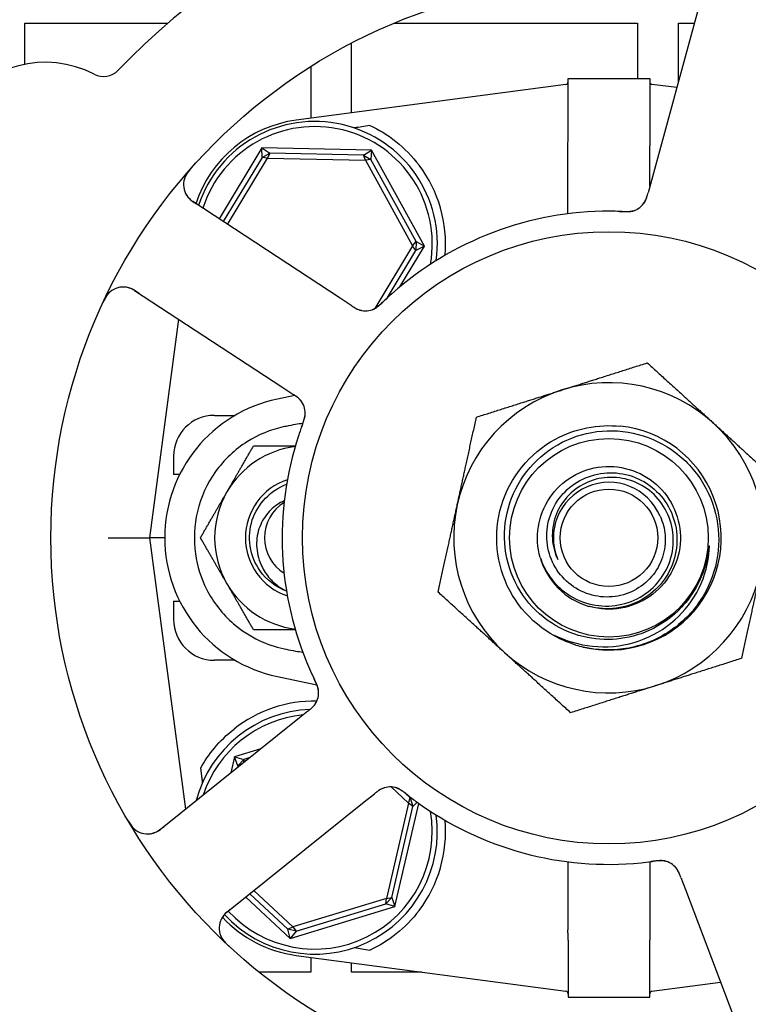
# Model space of a CAD drawing. Header units: inches. Extents: x 18 to 846, y -44 to 561.
# Tile 620 of 642: x 549.06 to 551.28, y 451.63 to 454.64. Entities that reach past the tile are written whole.
import ezdxf

# ---------------------------------------------------------------- set-up
doc = ezdxf.new("R2010")
doc.units = ezdxf.units.IN
doc.header["$LTSCALE"] = 24
doc.header["$MEASUREMENT"] = 0
doc.layers.add('Visible (ANSI)', color=7, linetype='Continuous', lineweight=30)

msp = doc.modelspace()

# ---------------------------------------------------------------- linework, layer by layer
at = {"layer": 'Visible (ANSI)'}
for p, q in [((551.13054, 454.67117), (550.9886, 454.15085)), ((549.07093, 454.50627), (549.07093, 454.63255)), ((549.07093, 454.63255), (549.509, 454.63255)), ((550.20197, 454.63255), (550.94593, 454.63255)), ((550.94593, 454.63255), (550.94593, 454.46255)), ((551.07093, 454.45264), (551.07093, 454.63255)), ((551.07093, 454.63255), (551.12001, 454.63255)), ((550.07093, 454.35771), (550.07093, 454.57134)), ((549.94593, 454.4995), (549.94593, 454.34107)), ((550.73347, 454.28894), (550.73347, 454.46255)), ((550.73347, 454.46255), (550.98347, 454.46255)), ((550.98347, 454.46255), (550.98347, 454.28894)), ((550.72668, 454.44501), (549.9018, 454.3352)), ((551.06609, 454.43491), (550.99025, 454.44501)), ((550.73319, 454.04842), (550.73319, 454.25684)), ((550.98374, 454.13303), (550.98374, 454.25684)), ((549.7966, 454.25027), (549.66531, 454.03315)), ((549.79722, 454.22109), (549.67838, 454.02457)), ((549.7966, 454.25027), (549.82092, 454.23415)), ((549.79722, 454.22109), (549.7966, 454.25027)), ((550.13211, 454.24347), (549.7966, 454.25027)), ((549.79722, 454.22109), (549.82092, 454.23415)), ((549.814, 454.21866), (549.79722, 454.22109)), ((549.82092, 454.23415), (549.814, 454.21866)), ((550.10716, 454.22835), (549.82092, 454.23415)), ((550.10716, 454.22835), (550.13211, 454.24347)), ((550.10716, 454.22835), (550.13031, 454.21434)), ((550.11344, 454.21259), (550.10716, 454.22835)), ((550.13211, 454.24347), (550.13031, 454.21434)), ((550.29398, 453.9495), (550.13211, 454.24347)), ((549.69145, 454.016), (549.814, 454.21866)), ((549.814, 454.21866), (550.11344, 454.21259)), ((550.13031, 454.21434), (550.11344, 454.21259)), ((550.11344, 454.21259), (550.25791, 453.95023)), ((550.26841, 453.96355), (550.13031, 454.21434)), ((550.9886, 454.15085), (550.9781, 454.11235)), ((550.03594, 453.79007), (549.58495, 454.08585)), ((550.25791, 453.95023), (550.14219, 453.75887)), ((550.21854, 453.82474), (550.29398, 453.9495)), ((550.25791, 453.95023), (550.26841, 453.96355)), ((550.26786, 453.9365), (550.25791, 453.95023)), ((550.26841, 453.96355), (550.26786, 453.9365)), ((550.29398, 453.9495), (550.26786, 453.9365)), ((550.26841, 453.96355), (550.29398, 453.9495)), ((550.17963, 453.79059), (550.26786, 453.9365)), ((549.40672, 453.81408), (549.8577, 453.51831)), ((550.06929, 453.7682), (550.03594, 453.79007)), ((549.54134, 453.72579), (549.45222, 453.0563)), ((549.8577, 453.51831), (549.89108, 453.49642)), ((549.89711, 453.49243), (549.84392, 453.48122)), ((549.65129, 453.4313), (549.7145, 453.4313)), ((549.52629, 453.3063), (549.52629, 453.25005)), ((549.54484, 453.25005), (549.52629, 453.25005)), ((549.32611, 453.0563), (549.45222, 453.0563)), ((549.49922, 453.0563), (549.45222, 453.0563)), ((549.45222, 453.0563), (549.56286, 452.22512)), ((549.52629, 452.86255), (549.54484, 452.86255)), ((549.52629, 452.86255), (549.52629, 452.8063)), ((549.7145, 452.6813), (549.65129, 452.6813)), ((549.84392, 452.63139), (549.96464, 452.60594)), ((549.93754, 452.52574), (549.90643, 452.50078)), ((549.90643, 452.50078), (549.48577, 452.16326)), ((549.71314, 452.38528), (549.70189, 452.33667)), ((549.79278, 452.40959), (549.71314, 452.38528)), ((549.71314, 452.38528), (549.74127, 452.37753)), ((549.72281, 452.35775), (549.71314, 452.38528)), ((549.75992, 452.38323), (549.74127, 452.37753)), ((549.72281, 452.35775), (549.72159, 452.35247)), ((549.72281, 452.35775), (549.74127, 452.37753)), ((549.72966, 452.35894), (549.72281, 452.35775)), ((549.74127, 452.37753), (549.74022, 452.36742)), ((550.19169, 452.29342), (550.24492, 452.24374)), ((550.10982, 452.24729), (550.14095, 452.27226)), ((550.25075, 452.25966), (550.23543, 452.27397)), ((549.68916, 451.90977), (550.10982, 452.24729)), ((550.24492, 452.24374), (550.17741, 451.95194)), ((550.19412, 451.95485), (550.25865, 452.23378)), ((550.20379, 451.92732), (550.2768, 452.24288)), ((550.24492, 452.24374), (550.25075, 452.25966)), ((550.25865, 452.23378), (550.24492, 452.24374)), ((550.25075, 452.25966), (550.25865, 452.23378)), ((550.25075, 452.25966), (550.25509, 452.25885)), ((550.27164, 452.24659), (550.25865, 452.23378)), ((550.73319, 452.06418), (550.73319, 451.85576)), ((550.98374, 452.06418), (550.98374, 451.85576)), ((551.07848, 452.0165), (551.09261, 451.9792)), ((549.75929, 451.96604), (549.87547, 451.85759)), ((549.89096, 451.86451), (549.7716, 451.97592)), ((551.09261, 451.9792), (551.28361, 451.47483)), ((549.74697, 451.95616), (549.88282, 451.82935)), ((550.17741, 451.95194), (549.89096, 451.86451)), ((549.90184, 451.85149), (550.17566, 451.93507)), ((550.19412, 451.95485), (550.17566, 451.93507)), ((550.17566, 451.93507), (550.17741, 451.95194)), ((550.20379, 451.92732), (550.17566, 451.93507)), ((550.17741, 451.95194), (550.19412, 451.95485)), ((550.19412, 451.95485), (550.20379, 451.92732)), ((549.88282, 451.82935), (550.20379, 451.92732)), ((549.87547, 451.85759), (549.89096, 451.86451)), ((549.90184, 451.85149), (549.87547, 451.85759)), ((549.88282, 451.82935), (549.87547, 451.85759)), ((549.90184, 451.85149), (549.88282, 451.82935)), ((549.89096, 451.86451), (549.90184, 451.85149)), ((550.73347, 451.82366), (550.73347, 451.65005)), ((550.98347, 451.65005), (550.98347, 451.82366)), ((549.9018, 451.7774), (550.72668, 451.6676)), ((549.94593, 451.77153), (549.94593, 451.7263)), ((550.07093, 451.7263), (550.07093, 451.75489)), ((549.94593, 451.7263), (549.78765, 451.7263)), ((550.28568, 451.7263), (550.07093, 451.7263)), ((550.99025, 451.6676), (551.20003, 451.69552)), ((550.73347, 451.65005), (550.98347, 451.65005))]:
    msp.add_line(p, q, dxfattribs=at)
for radius in [1.7075, 0.9375, 0.30408, 0.14917]:
    msp.add_circle((550.85847, 453.0563), radius, dxfattribs=at)
for centre, radius, start, end in [((550.85847, 453.0563), 2.075, 84.99965, 136.48395), ((549.13379, 454.1874), 0.325, 62.66113, 230.82247), ((549.31175, 454.53162), 0.0625, 242.66113, 316.3534), ((550.72565, 454.45275), 0.00781, 277.58266, 0), ((550.99128, 454.45275), 0.00781, 180, 262.41734), ((549.95129, 453.96348), 0.375, 97.58266, 161.98149), ((549.95847, 453.9563), 0.375, 352.17396, 161.65611), ((549.95847, 453.9563), 0.35938, 350.02465, 162.32065), ((549.95847, 453.9563), 0.4, 355.00108, 37.02739), ((549.61923, 454.13811), 0.0625, 138.88035, 236.7418), ((550.91467, 454.11731), 0.0625, 287.2706, 328.30345), ((550.85847, 453.0563), 1, 89.83299, 131.65061), ((549.37244, 453.76182), 0.0625, 56.7418, 154.60325), ((550.11354, 453.81392), 0.0625, 254.31583, 294.22862), ((550.85847, 453.0563), 0.475, 47.64769, 107.64769), ((550.85847, 453.0563), 0.475, 107.64769, 167.64769), ((549.93347, 453.0563), 0.43425, 101.9007, 258.0993), ((549.86675, 453.43763), 0.0625, 359.2706, 40.30345), ((549.65129, 453.3063), 0.125, 90, 180), ((550.85847, 453.0563), 0.475, 347.64769, 47.64769), ((550.85847, 453.0563), 0.34375, 256.81176, 84.08625), ((550.85847, 453.0563), 0.34375, 256.81176, 84.08625), ((550.85847, 453.0563), 1, 161.83299, 203.65061), ((549.93347, 453.0563), 0.2815, 97.18473, 150), ((549.93347, 453.0563), 0.18733, 108.38115, 251.61885), ((550.85847, 453.0563), 0.17, 22.97308, 202.97308), ((549.93347, 453.0563), 0.2815, 150, 210), ((549.93347, 453.0563), 0.12866, 122.48137, 237.51863), ((549.93347, 453.0563), 0.12866, 122.48137, 237.51863), ((550.85847, 453.0563), 0.475, 167.64769, 227.64769), ((550.85847, 453.0563), 0.21875, 196.09118, 253.65421), ((550.85847, 453.0563), 0.475, 287.64769, 347.64769), ((549.93347, 453.0563), 0.2815, 210, 262.81527), ((549.65129, 452.8063), 0.125, 180, 270), ((550.85847, 453.0563), 0.34375, 252.85926, 256.81176), ((550.85847, 453.0563), 0.475, 227.64769, 287.64769), ((549.90773, 452.58195), 0.0625, 326.31583, 6.22862), ((549.95847, 452.1563), 0.4, 89.10653, 128.18136), ((549.95847, 452.1563), 0.375, 92.20116, 165.29323), ((549.95847, 452.1563), 0.35938, 95.69755, 161.78605), ((550.18935, 452.23096), 0.0625, 71.2706, 112.30345), ((550.85847, 453.0563), 1, 233.83299, 275.65061), ((549.95847, 452.1563), 0.375, 222.58331, 7.82604), ((549.95847, 452.1563), 0.35938, 222.5485, 9.97535), ((549.44666, 452.21201), 0.0625, 210.88035, 308.7418), ((549.95847, 452.1563), 0.4, 322.97261, 4.99892), ((551.01581, 452.00552), 0.0625, 38.31583, 78.22862), ((549.24977, 451.76557), 0.325, 134.66113, 302.82247), ((549.72828, 451.86102), 0.0625, 128.7418, 226.60325), ((549.95129, 452.14912), 0.375, 222.75403, 262.41734), ((550.72565, 451.65985), 0.00781, 0, 82.41734), ((550.99128, 451.65985), 0.00781, 97.58266, 180)]:
    msp.add_arc(centre, radius, start, end, dxfattribs=at)
for centre, major_axis, start_param, end_param in [((552.9683, 454.55426), (-4.33091, -0.57653), 5.4224411, 5.4369311), ((552.9683, 451.55834), (-4.33091, 0.57653), 0.8462542, 0.8607442)]:
    msp.add_ellipse(centre, major_axis=major_axis, ratio=0.0429148, start_param=start_param, end_param=end_param, dxfattribs=at)
for points, knots in [([(550.12633, 454.31938), (550.15207, 454.30747), (550.18027, 454.29089), (550.23299, 454.24914), (550.25756, 454.22402), (550.27781, 454.19718)], [0.44734115, 0.44734115, 0.44734115, 0.44734115, 0.70623872, 0.70623872, 0.9622765, 0.9622765, 0.9622765, 0.9622765]), ([(550.73319, 454.25684), (550.73319, 454.25694), (550.73319, 454.25703), (550.73319, 454.25739), (550.73319, 454.25765), (550.73319, 454.25833), (550.73319, 454.25873), (550.7332, 454.26032), (550.7332, 454.26149), (550.73323, 454.26534), (550.73326, 454.26785), (550.73332, 454.27195), (550.73334, 454.27324), (550.73336, 454.27448)], [0.065326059, 0.065326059, 0.065326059, 0.065326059, 0.065886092, 0.065886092, 0.067505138, 0.067505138, 0.069967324, 0.069967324, 0.077104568, 0.077104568, 0.093330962, 0.093330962, 0.101340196, 0.101340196, 0.101340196, 0.101340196]), ([(550.98357, 454.27448), (550.98363, 454.27032), (550.9837, 454.26587), (550.98374, 454.26031), (550.98374, 454.25962), (550.98374, 454.25855), (550.98374, 454.25818), (550.98374, 454.25757), (550.98374, 454.25734), (550.98374, 454.25702), (550.98374, 454.25693), (550.98374, 454.25684)], [0.027184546, 0.027184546, 0.027184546, 0.027184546, 0.056924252, 0.056924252, 0.061161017, 0.061161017, 0.063446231, 0.063446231, 0.064876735, 0.064876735, 0.065401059, 0.065401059, 0.065401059, 0.065401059]), ([(549.58161, 454.18996), (549.58107, 454.18935), (549.58053, 454.18875), (549.57827, 454.18618), (549.5765, 454.18413), (549.57333, 454.18024), (549.57192, 454.17843), (549.56894, 454.17438), (549.56738, 454.17209), (549.56503, 454.16833), (549.56413, 454.16676), (549.56253, 454.16376), (549.56184, 454.16232), (549.56058, 454.15943), (549.56003, 454.15798), (549.55942, 454.15619), (549.55925, 454.15566), (549.55912, 454.15523)], [0, 0, 0, 0, 0.00673636, 0.00673636, 0.02806078, 0.02806078, 0.0453371, 0.0453371, 0.06652159, 0.06652159, 0.08352225, 0.08352225, 0.10158901, 0.10158901, 0.12223493, 0.12223493, 0.13206643, 0.13206643, 0.13206643, 0.13206643]), ([(549.56446, 454.108), (549.56479, 454.10741), (549.56522, 454.1067), (549.56702, 454.10385), (549.56847, 454.10182), (549.57299, 454.09661), (549.57606, 454.09355), (549.58246, 454.08814), (549.5856, 454.08574), (549.59043, 454.08234), (549.59189, 454.08134), (549.59511, 454.07918), (549.59691, 454.078), (549.59868, 454.07684)], [0.11682073, 0.11682073, 0.11682073, 0.11682073, 0.13209763, 0.13209763, 0.17640845, 0.17640845, 0.22121697, 0.22121697, 0.25582457, 0.25582457, 0.27005755, 0.27005755, 0.2865375, 0.2865375, 0.2865375, 0.2865375]), ([(550.96378, 454.07865), (550.96395, 454.07888), (550.96413, 454.07912), (550.96482, 454.08004), (550.96536, 454.0808), (550.96683, 454.08299), (550.96777, 454.08452), (550.97035, 454.0892), (550.97189, 454.09263), (550.97425, 454.099), (550.97518, 454.10196), (550.97601, 454.1048)], [0.094581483, 0.094581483, 0.094581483, 0.094581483, 0.09763665, 0.09763665, 0.105884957, 0.105884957, 0.120706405, 0.120706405, 0.149461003, 0.149461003, 0.172558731, 0.172558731, 0.172558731, 0.172558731]), ([(550.96733, 454.08364), (550.96733, 454.08364), (550.96733, 454.08364), (550.96735, 454.08367), (550.96739, 454.08373), (550.96756, 454.08401), (550.96773, 454.08428), (550.96849, 454.08554), (550.96946, 454.08723), (550.97065, 454.08969), (550.97094, 454.09033), (550.9725, 454.09384), (550.97366, 454.09702), (550.9754, 454.1027), (550.97592, 454.10448), (550.97671, 454.10729), (550.97698, 454.10826), (550.97753, 454.11025), (550.97781, 454.11128), (550.97809, 454.11229)], [0.05598665, 0.05598665, 0.05598665, 0.05598665, 0.056873, 0.056873, 0.0600697, 0.0600697, 0.06858048, 0.06858048, 0.09786866, 0.09786866, 0.10758076, 0.10758076, 0.14991048, 0.14991048, 0.16694482, 0.16694482, 0.17567446, 0.17567446, 0.18444701, 0.18444701, 0.18444701, 0.18444701]), ([(550.89898, 454.05548), (550.89099, 454.05579), (550.8797, 454.05613), (550.86977, 454.05624), (550.86687, 454.05627), (550.86405, 454.05629), (550.86138, 454.0563)], [0.48416631, 0.48416631, 0.48416631, 0.48416631, 0.88318571, 0.88318571, 0.88318571, 1, 1, 1, 1]), ([(550.89087, 454.05578), (550.89414, 454.05567), (550.89738, 454.05555), (550.90336, 454.05541), (550.90609, 454.05538), (550.91119, 454.05542), (550.9136, 454.05548), (550.91753, 454.05566), (550.91915, 454.05577), (550.92266, 454.05606), (550.92448, 454.05627), (550.92773, 454.05672), (550.92915, 454.05697), (550.93239, 454.05763), (550.93399, 454.05806), (550.93675, 454.0589), (550.93798, 454.05935), (550.93901, 454.05975)], [0, 0, 0, 0, 0.02532919, 0.02532919, 0.04592781, 0.04592781, 0.06431613, 0.06431613, 0.07801539, 0.07801539, 0.09688899, 0.09688899, 0.1175537, 0.1175537, 0.15067695, 0.15067695, 0.17984281, 0.17984281, 0.17984281, 0.17984281]), ([(550.89898, 454.05548), (550.89989, 454.05544), (550.90078, 454.05541), (550.9026, 454.05533), (550.90351, 454.0553), (550.90686, 454.05518), (550.90936, 454.05512), (550.91426, 454.05513), (550.91672, 454.05519), (550.92041, 454.05541), (550.9218, 454.05552), (550.92502, 454.05587), (550.92672, 454.05613), (550.92931, 454.05663), (550.93033, 454.05686), (550.93229, 454.05735), (550.93323, 454.05763), (550.93393, 454.05784), (550.93405, 454.05788), (550.93405, 454.05788)], [0, 0, 0, 0, 0.00712604, 0.00712604, 0.01419238, 0.01419238, 0.03284312, 0.03284312, 0.05207098, 0.05207098, 0.06472354, 0.06472354, 0.08419423, 0.08419423, 0.09866358, 0.09866358, 0.11516786, 0.11516786, 0.12167905, 0.12167905, 0.12167905, 0.12167905]), ([(549.33269, 453.81005), (549.33226, 453.80968), (549.33172, 453.80921), (549.3299, 453.80751), (549.32849, 453.8061), (549.32585, 453.80302), (549.32472, 453.80161), (549.32212, 453.79808), (549.32061, 453.79582), (549.31792, 453.79143), (549.3167, 453.7893), (549.31429, 453.78481), (549.31309, 453.78241), (549.31126, 453.77861), (549.31059, 453.77716), (549.3099, 453.77568)], [0.10313051, 0.10313051, 0.10313051, 0.10313051, 0.11603194, 0.11603194, 0.14472132, 0.14472132, 0.16305353, 0.16305353, 0.18481803, 0.18481803, 0.20320409, 0.20320409, 0.22373688, 0.22373688, 0.23709216, 0.23709216, 0.23709216, 0.23709216]), ([(549.4205, 453.80504), (549.41998, 453.80538), (549.41946, 453.80572), (549.41775, 453.80684), (549.41657, 453.80761), (549.41088, 453.81127), (549.40643, 453.81394), (549.39917, 453.81773), (549.39606, 453.81914), (549.38806, 453.82222), (549.38299, 453.82339), (549.37944, 453.82391), (549.37909, 453.82395), (549.37878, 453.82399)], [0, 0, 0, 0, 0.00480624, 0.00480624, 0.01589597, 0.01589597, 0.05833406, 0.05833406, 0.09384639, 0.09384639, 0.15340885, 0.15340885, 0.16065924, 0.16065924, 0.16065924, 0.16065924]), ([(550.19388, 453.80351), (550.1867, 453.79713), (550.17788, 453.78904), (550.17078, 453.78231), (550.16916, 453.78078), (550.16768, 453.77936), (550.16633, 453.77808)], [0, 0, 0, 0, 0.41999651, 0.41999651, 0.41999651, 0.51583384, 0.51583384, 0.51583384, 0.51583384]), ([(550.06943, 453.76811), (550.07024, 453.76758), (550.07106, 453.76704), (550.07265, 453.766), (550.07343, 453.76549), (550.07571, 453.76402), (550.07717, 453.76309), (550.07955, 453.76163), (550.0805, 453.76106), (550.08414, 453.75893), (550.0865, 453.7577), (550.09018, 453.75599), (550.09207, 453.75523), (550.09494, 453.75426), (550.09573, 453.75401), (550.0969, 453.75367), (550.09734, 453.75355), (550.09754, 453.7535), (550.09757, 453.75349), (550.09757, 453.75349)], [0, 0, 0, 0, 0.00805947, 0.00805947, 0.01607833, 0.01607833, 0.0318321, 0.0318321, 0.04288224, 0.04288224, 0.07619177, 0.07619177, 0.108399, 0.108399, 0.12047641, 0.12047641, 0.12953115, 0.12953115, 0.13163232, 0.13163232, 0.13163232, 0.13163232]), ([(550.13323, 453.75461), (550.13373, 453.75479), (550.13425, 453.75498), (550.13568, 453.75554), (550.13665, 453.75596), (550.13824, 453.75672), (550.13865, 453.75693), (550.14031, 453.75778), (550.14172, 453.75857), (550.14468, 453.7604), (550.14614, 453.76136), (550.14884, 453.76327), (550.14999, 453.76412), (550.15323, 453.76661), (550.15548, 453.76844), (550.15958, 453.77196), (550.16147, 453.77364), (550.16573, 453.77754), (550.1681, 453.77977), (550.17102, 453.78254), (550.17159, 453.78307), (550.17215, 453.78361)], [0.13529989, 0.13529989, 0.13529989, 0.13529989, 0.15041637, 0.15041637, 0.17862377, 0.17862377, 0.18801437, 0.18801437, 0.21370501, 0.21370501, 0.23365387, 0.23365387, 0.24706173, 0.24706173, 0.26969876, 0.26969876, 0.28871805, 0.28871805, 0.31389266, 0.31389266, 0.3199487, 0.3199487, 0.3199487, 0.3199487]), ([(550.1384, 453.75657), (550.1384, 453.75657), (550.13847, 453.7566), (550.13883, 453.75676), (550.13926, 453.75696), (550.14044, 453.75753), (550.14125, 453.75794), (550.14372, 453.7593), (550.14555, 453.76041), (550.14879, 453.76266), (550.15015, 453.76366), (550.15257, 453.76557), (550.15361, 453.76642), (550.15632, 453.76872), (550.15804, 453.77025), (550.16154, 453.77348), (550.16335, 453.77521), (550.16548, 453.77725), (550.16587, 453.77763), (550.16627, 453.77801)], [0.07093315, 0.07093315, 0.07093315, 0.07093315, 0.07636583, 0.07636583, 0.08666451, 0.08666451, 0.09983228, 0.09983228, 0.12422953, 0.12422953, 0.14000404, 0.14000404, 0.15098747, 0.15098747, 0.16837574, 0.16837574, 0.18725582, 0.18725582, 0.19162474, 0.19162474, 0.19162474, 0.19162474]), ([(550.07626, 453.76368), (550.07714, 453.76312), (550.07804, 453.76256), (550.0816, 453.76042), (550.08439, 453.75888), (550.08981, 453.75629), (550.09248, 453.7552), (550.09672, 453.75379), (550.09835, 453.75333), (550.10056, 453.7528), (550.10123, 453.75266), (550.10199, 453.7525), (550.10213, 453.75247), (550.10227, 453.75245)], [0.016833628, 0.016833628, 0.016833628, 0.016833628, 0.024996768, 0.024996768, 0.048690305, 0.048690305, 0.071674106, 0.071674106, 0.086017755, 0.086017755, 0.092484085, 0.092484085, 0.093980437, 0.093980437, 0.093980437, 0.093980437]), ([(549.91505, 453.4773), (549.91505, 453.4773), (549.91505, 453.47731), (549.91503, 453.47733), (549.91498, 453.47739), (549.91477, 453.47764), (549.91457, 453.47788), (549.91361, 453.47899), (549.91229, 453.48044), (549.91032, 453.48233), (549.90981, 453.48281), (549.90695, 453.48537), (549.90428, 453.48745), (549.89942, 453.49087), (549.89789, 453.49191), (549.89546, 453.49353), (549.89462, 453.49409), (549.8929, 453.49522), (549.89201, 453.49581), (549.89113, 453.49639)], [0.05598665, 0.05598665, 0.05598665, 0.05598665, 0.056873, 0.056873, 0.06006969, 0.06006969, 0.06858048, 0.06858048, 0.09786866, 0.09786866, 0.10758076, 0.10758076, 0.14991048, 0.14991048, 0.16694481, 0.16694481, 0.17567446, 0.17567446, 0.18444701, 0.18444701, 0.18444701, 0.18444701]), ([(549.9187, 453.47238), (549.91854, 453.47262), (549.91837, 453.47287), (549.9177, 453.47381), (549.91715, 453.47455), (549.91551, 453.47663), (549.91435, 453.478), (549.91069, 453.4819), (549.9079, 453.48442), (549.90258, 453.48863), (549.90006, 453.49043), (549.89761, 453.49209)], [0.094581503, 0.094581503, 0.094581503, 0.094581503, 0.09763667, 0.09763667, 0.105884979, 0.105884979, 0.120706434, 0.120706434, 0.149461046, 0.149461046, 0.17255876, 0.17255876, 0.17255876, 0.17255876]), ([(549.91792, 453.39597), (549.91903, 453.39905), (549.92015, 453.4021), (549.92213, 453.40774), (549.923, 453.41032), (549.92454, 453.41519), (549.92523, 453.4175), (549.92627, 453.4213), (549.92667, 453.42286), (549.92748, 453.4263), (549.92784, 453.42809), (549.92841, 453.43132), (549.92861, 453.43275), (549.92899, 453.43604), (549.92908, 453.43769), (549.92913, 453.44057), (549.92909, 453.44189), (549.92902, 453.44299)], [0, 0, 0, 0, 0.02532917, 0.02532917, 0.0459278, 0.0459278, 0.06431611, 0.06431611, 0.0780154, 0.0780154, 0.09688899, 0.09688899, 0.11755371, 0.11755371, 0.15067697, 0.15067697, 0.17984281, 0.17984281, 0.17984281, 0.17984281]), ([(549.92071, 453.4036), (549.92103, 453.40445), (549.92134, 453.40529), (549.92197, 453.40699), (549.92228, 453.40785), (549.92343, 453.411), (549.92426, 453.41336), (549.92577, 453.41802), (549.92647, 453.42038), (549.9274, 453.42396), (549.92772, 453.42531), (549.92839, 453.42848), (549.92866, 453.43018), (549.92899, 453.4328), (549.92909, 453.43384), (549.92922, 453.43586), (549.92925, 453.43684), (549.92926, 453.43756), (549.92926, 453.43769), (549.92926, 453.43769)], [0, 0, 0, 0, 0.00712604, 0.00712604, 0.01419238, 0.01419238, 0.03284312, 0.03284312, 0.05207098, 0.05207098, 0.06472354, 0.06472354, 0.08419423, 0.08419423, 0.09866358, 0.09866358, 0.11516786, 0.11516786, 0.12167905, 0.12167905, 0.12167905, 0.12167905]), ([(549.92174, 453.40666), (549.91428, 453.40558), (549.90683, 453.4044), (549.88968, 453.40145), (549.88001, 453.39961), (549.86755, 453.397), (549.86473, 453.3964), (549.86192, 453.39578)], [0.1231004, 0.1231004, 0.1231004, 0.1231004, 0.18059107, 0.18059107, 0.25560221, 0.25560221, 0.27753231, 0.27753231, 0.27753231, 0.27753231]), ([(549.86192, 453.39578), (549.82314, 453.38725), (549.78609, 453.37208), (549.71428, 453.32698), (549.68121, 453.29583), (549.62865, 453.22244), (549.60973, 453.18086), (549.58922, 453.09437), (549.58721, 453.05038), (549.59871, 452.96943), (549.61023, 452.93281), (549.64782, 452.85857), (549.67581, 452.82268), (549.73354, 452.77267), (549.75986, 452.75549), (549.81171, 452.7309), (549.83647, 452.72243), (549.86192, 452.71683)], [0.0387673, 0.0387673, 0.0387673, 0.0387673, 0.3419099, 0.3419099, 0.6849077, 0.6849077, 1.029663, 1.029663, 1.3621369, 1.3621369, 1.6526244, 1.6526244, 1.9961754, 1.9961754, 2.2345824, 2.2345824, 2.4334495, 2.4334495, 2.4334495, 2.4334495]), ([(549.92071, 453.40359), (549.91795, 453.3961), (549.91414, 453.38546), (549.91096, 453.37605), (549.91003, 453.3733), (549.90915, 453.37063), (549.90831, 453.36809)], [0.48416631, 0.48416631, 0.48416631, 0.48416631, 0.88318571, 0.88318571, 0.88318571, 1, 1, 1, 1]), ([(550.75716, 452.72782), (550.67152, 452.75423), (550.59723, 452.81558), (550.55509, 452.89467), (550.51297, 452.97373), (550.50348, 453.06956), (550.52929, 453.15534), (550.55509, 453.24109), (550.61584, 453.31576), (550.69455, 453.35845), (550.75501, 453.39125), (550.8255, 453.40489), (550.89389, 453.39806)], [5.0115512, 5.0115512, 5.0115512, 5.0115512, 5.7936548, 5.7936548, 5.7936548, 6.5754431, 6.5754431, 6.5754431, 7.3569225, 7.3569225, 7.3569225, 7.9571961, 7.9571961, 7.9571961, 7.9571961]), ([(550.98073, 452.77229), (550.94954, 452.75823), (550.91623, 452.74945), (550.84792, 452.74307), (550.81337, 452.74557), (550.74023, 452.76325), (550.70279, 452.78053), (550.6364, 452.8286), (550.60814, 452.859), (550.5647, 452.92912), (550.55, 452.96822), (550.53635, 453.05012), (550.53761, 453.09214), (550.55619, 453.1736), (550.57343, 453.21224), (550.62185, 453.28098), (550.65266, 453.31036), (550.72401, 453.35586), (550.76392, 453.37144), (550.84772, 453.38653), (550.89082, 453.38579), (550.9746, 453.36782), (551.01444, 453.35066), (551.08556, 453.30193), (551.11609, 453.27074), (551.16366, 453.19821), (551.18017, 453.15751), (551.19674, 453.07182), (551.19656, 453.02764), (551.17925, 452.94156), (551.1622, 452.90051), (551.11321, 452.827), (551.08166, 452.7953), (551.04493, 452.77053)], [-5.0704915, -5.0704915, -5.0704915, -5.0704915, -4.8092414, -4.8092414, -4.5465572, -4.5465572, -4.2346915, -4.2346915, -3.9208419, -3.9208419, -3.6050086, -3.6050086, -3.2871921, -3.2871921, -2.9673924, -2.9673924, -2.64561, -2.64561, -2.321845, -2.321845, -1.9960977, -1.9960977, -1.6683683, -1.6683683, -1.3386572, -1.3386572, -1.0069646, -1.0069646, -0.6732907, -0.6732907, -0.3376357, -0.3376357, 0, 0, 0, 0]), ([(550.64829, 452.99567), (550.63056, 453.05714), (550.64155, 453.12625), (550.67749, 453.17918), (550.71342, 453.2321), (550.7736, 453.26782), (550.83726, 453.27402), (550.90092, 453.28022), (550.96686, 453.25679), (551.01233, 453.2118), (551.05779, 453.16681), (551.08192, 453.10113), (551.0764, 453.03741), (551.07088, 452.9737), (551.03581, 452.91315), (550.98329, 452.87666), (550.93077, 452.84017), (550.8618, 452.82842), (550.80016, 452.84546), (550.79908, 452.84577), (550.79799, 452.84608), (550.7969, 452.8464)], [16.9979155, 16.9979155, 16.9979155, 16.9979155, 17.8752194, 17.8752194, 17.8752194, 18.7524691, 18.7524691, 18.7524691, 19.6296647, 19.6296647, 19.6296647, 20.5068064, 20.5068064, 20.5068064, 21.3838943, 21.3838943, 21.3838943, 22.2609286, 22.2609286, 22.2609286, 22.2764365, 22.2764365, 22.2764365, 22.2764365]), ([(551.01498, 453.12265), (551.0236, 453.10408), (551.02879, 453.08411), (551.03207, 453.04118), (551.02934, 453.01855), (551.0153, 452.97534), (551.00403, 452.95519), (550.97424, 452.92012), (550.95593, 452.90559), (550.91452, 452.88421), (550.89178, 452.87766), (550.84478, 452.87358), (550.82097, 452.8762), (550.77539, 452.89047), (550.75411, 452.90209), (550.71694, 452.93299), (550.70148, 452.95205), (550.67858, 452.99527), (550.67145, 453.01906), (550.66664, 453.06832), (550.66912, 453.09332), (550.68356, 453.14126), (550.6955, 453.1637), (550.72745, 453.203), (550.74724, 453.21941), (550.79224, 453.24389), (550.81707, 453.25163), (550.86857, 453.25722), (550.89476, 453.25492), (550.94508, 453.24036), (550.96869, 453.22813), (551.01015, 453.19518), (551.02754, 453.17468), (551.05364, 453.12793), (551.06202, 453.10208), (551.06846, 453.04834), (551.06636, 453.02096), (551.05174, 452.96825), (551.03926, 452.94346), (551.00535, 452.89981), (550.98416, 452.88143), (550.9357, 452.85365), (550.90885, 452.84461), (550.85289, 452.83726), (550.82432, 452.83912), (550.7969, 452.84639)], [-4.2480515, -4.2480515, -4.2480515, -4.2480515, -4.0909216, -4.0909216, -3.9177275, -3.9177275, -3.7423694, -3.7423694, -3.5648477, -3.5648477, -3.385163, -3.385163, -3.2033156, -3.2033156, -3.0193061, -3.0193061, -2.8331349, -2.8331349, -2.6448024, -2.6448024, -2.4543091, -2.4543091, -2.2616553, -2.2616553, -2.0668416, -2.0668416, -1.8698684, -1.8698684, -1.6707361, -1.6707361, -1.469445, -1.469445, -1.2659958, -1.2659958, -1.0603886, -1.0603886, -0.8526241, -0.8526241, -0.6427026, -0.6427026, -0.4306244, -0.4306244, -0.2163901, -0.2163901, 0, 0, 0, 0]), ([(550.64829, 452.99567), (550.65456, 452.97645), (550.66348, 452.95819), (550.686, 452.92484), (550.69946, 452.90988), (550.73608, 452.87914), (550.76063, 452.86558), (550.81321, 452.84885), (550.84068, 452.84569), (550.8949, 452.85015), (550.92114, 452.85758), (550.9689, 452.88199), (550.99003, 452.8986), (551.02441, 452.93875), (551.03744, 452.96181), (551.05371, 453.01129), (551.05694, 453.03719), (551.05322, 453.08838), (551.04645, 453.11318), (551.02387, 453.1584), (551.00842, 453.17845), (550.97091, 453.21118), (550.94932, 453.22364), (550.90291, 453.23938), (550.87859, 453.24264), (550.83045, 453.23958), (550.8071, 453.23343), (550.76444, 453.21261), (550.7455, 453.19828), (550.71449, 453.16336), (550.70263, 453.14323), (550.6875, 453.09987), (550.68426, 453.07712), (550.68674, 453.03204), (550.6923, 453.01014), (550.70195, 452.98995)], [-3.1722778, -3.1722778, -3.1722778, -3.1722778, -3.0186699, -3.0186699, -2.8665315, -2.8665315, -2.6554083, -2.6554083, -2.4471425, -2.4471425, -2.2417348, -2.2417348, -2.0391858, -2.0391858, -1.8394961, -1.8394961, -1.6426663, -1.6426663, -1.4486971, -1.4486971, -1.2575891, -1.2575891, -1.0693429, -1.0693429, -0.8839593, -0.8839593, -0.7014387, -0.7014387, -0.5217818, -0.5217818, -0.3449893, -0.3449893, -0.1710619, -0.1710619, 0, 0, 0, 0]), ([(549.87211, 452.89271), (549.83944, 452.90513), (549.81034, 452.92712), (549.79024, 452.95574), (549.75907, 453.00014), (549.75028, 453.05946), (549.76723, 453.11099), (549.78353, 453.16052), (549.82324, 453.20173), (549.87198, 453.22014)], [0.3590141, 0.3590141, 0.3590141, 0.3590141, 0.9586618, 0.9586618, 0.9586618, 1.888606, 1.888606, 1.888606, 2.7825786, 2.7825786, 2.7825786, 2.7825786]), ([(549.86487, 453.16932), (549.84964, 453.16284), (549.83575, 453.15354), (549.81065, 453.12915), (549.80014, 453.11382), (549.78504, 453.07917), (549.78093, 453.06005), (549.78006, 453.02034), (549.78367, 453.00012), (549.79653, 452.9667), (549.80415, 452.95314), (549.82322, 452.92816), (549.8347, 452.91693), (549.84756, 452.90747)], [0.00667477, 0.00667477, 0.00667477, 0.00667477, 0.13293721, 0.13293721, 0.27303158, 0.27303158, 0.42028212, 0.42028212, 0.57468721, 0.57468721, 0.69201491, 0.69201491, 0.81309505, 0.81309505, 0.81309505, 0.81309505]), ([(550.70262, 452.75274), (550.74091, 452.73538), (550.78208, 452.72526), (550.86721, 452.72071), (550.9104, 452.72679), (550.99118, 452.75505), (551.02808, 452.77666), (551.0908, 452.83238), (551.11621, 452.86572), (551.15229, 452.93959), (551.1629, 452.97927), (551.16552, 453.01986)], [-1.5992336, -1.5992336, -1.5992336, -1.5992336, -1.2791425, -1.2791425, -0.9499666, -0.9499666, -0.6270496, -0.6270496, -0.3103934, -0.3103934, 0, 0, 0, 0]), ([(551.16552, 453.01986), (551.16587, 453.02517), (551.16591, 453.02918), (551.16575, 453.03113), (551.16572, 453.03141), (551.16566, 453.03166), (551.16564, 453.03171), (551.16561, 453.03177), (551.1656, 453.03179), (551.16558, 453.03181), (551.16558, 453.03182), (551.16556, 453.03182), (551.16555, 453.03183), (551.16553, 453.03182), (551.16552, 453.03182), (551.1655, 453.0318), (551.16549, 453.03179), (551.16544, 453.03171), (551.1654, 453.03161), (551.16527, 453.03122), (551.16518, 453.03083), (551.16482, 453.02897), (551.16446, 453.02643), (551.16249, 453.01277), (551.15921, 452.98851), (551.14921, 452.95872)], [-0.37606241, -0.37606241, -0.37606241, -0.37606241, -0.30741129, -0.30741129, -0.29779295, -0.29779295, -0.29494673, -0.29494673, -0.2937317, -0.2937317, -0.29301265, -0.29301265, -0.29238719, -0.29238719, -0.29165629, -0.29165629, -0.29047649, -0.29047649, -0.28622321, -0.28622321, -0.27736006, -0.27736006, -0.23942142, -0.23942142, 0, 0, 0, 0]), ([(551.14921, 452.95872), (551.14264, 452.93914), (551.13421, 452.9203), (551.11194, 452.88133), (551.09751, 452.86175), (551.05263, 452.8137), (551.01857, 452.78934), (550.98073, 452.77229)], [-0.65841937, -0.65841937, -0.65841937, -0.65841937, -0.50117447, -0.50117447, -0.31635325, -0.31635325, 0, 0, 0, 0]), ([(550.75716, 452.72782), (550.72642, 452.73734), (550.70499, 452.74893), (550.694, 452.75537), (550.69206, 452.75661), (550.69092, 452.75747), (550.69071, 452.75763), (550.69054, 452.75781), (550.6905, 452.75785), (550.69047, 452.7579), (550.69046, 452.75792), (550.69045, 452.75794), (550.69045, 452.75795), (550.69045, 452.75797), (550.69045, 452.75798), (550.69046, 452.75799), (550.69047, 452.758), (550.69049, 452.758), (550.69051, 452.75801), (550.69059, 452.75801), (550.69068, 452.758), (550.69204, 452.75764), (550.69653, 452.7555), (550.70262, 452.75274)], [-0.32425255, -0.32425255, -0.32425255, -0.32425255, -0.13434383, -0.13434383, -0.07553483, -0.07553483, -0.06406424, -0.06406424, -0.06072925, -0.06072925, -0.05932586, -0.05932586, -0.05850628, -0.05850628, -0.05780445, -0.05780445, -0.05699234, -0.05699234, -0.05569314, -0.05569314, -0.05100977, -0.05100977, 0, 0, 0, 0]), ([(551.04493, 452.77053), (551.02485, 452.75698), (551.00335, 452.74564), (550.95799, 452.72763), (550.93421, 452.72109), (550.86675, 452.71022), (550.82257, 452.71171), (550.78004, 452.72162)], [-0.70402922, -0.70402922, -0.70402922, -0.70402922, -0.51973951, -0.51973951, -0.33275492, -0.33275492, 0, 0, 0, 0]), ([(549.86192, 452.71683), (549.86471, 452.71621), (549.86751, 452.71561), (549.87997, 452.713), (549.88967, 452.71116), (549.90687, 452.70819), (549.91436, 452.70701), (549.92186, 452.70593)], [0.04807073, 0.04807073, 0.04807073, 0.04807073, 0.06985523, 0.06985523, 0.14510353, 0.14510353, 0.20287692, 0.20287692, 0.20287692, 0.20287692]), ([(549.94246, 452.65514), (549.94631, 452.64635), (549.95128, 452.63545), (549.95548, 452.62662), (549.95644, 452.62461), (549.95733, 452.62276), (549.95814, 452.62109)], [0, 0, 0, 0, 0.41999651, 0.41999651, 0.41999651, 0.51583384, 0.51583384, 0.51583384, 0.51583384]), ([(549.97023, 452.58235), (549.97021, 452.58288), (549.97019, 452.58344), (549.97009, 452.58497), (549.97, 452.58602), (549.96976, 452.58776), (549.9697, 452.58823), (549.9694, 452.59007), (549.96909, 452.59165), (549.96826, 452.59503), (549.9678, 452.59672), (549.96681, 452.59987), (549.96636, 452.60123), (549.96499, 452.60508), (549.96395, 452.60778), (549.96187, 452.61277), (549.96085, 452.61509), (549.95846, 452.62035), (549.95707, 452.62329), (549.95534, 452.62692), (549.95501, 452.62762), (549.95467, 452.62833)], [0.13529987, 0.13529987, 0.13529987, 0.13529987, 0.15041628, 0.15041628, 0.17862374, 0.17862374, 0.18801436, 0.18801436, 0.213705, 0.213705, 0.23365386, 0.23365386, 0.24706171, 0.24706171, 0.26969874, 0.26969874, 0.28871803, 0.28871803, 0.31389263, 0.31389263, 0.31994869, 0.31994869, 0.31994869, 0.31994869]), ([(549.96996, 452.58788), (549.96996, 452.58788), (549.96995, 452.58795), (549.96991, 452.58834), (549.96986, 452.58881), (549.96968, 452.59011), (549.96954, 452.591), (549.96901, 452.59378), (549.96852, 452.59586), (549.96738, 452.59964), (549.96685, 452.60124), (549.96578, 452.60413), (549.96529, 452.60538), (549.96394, 452.60867), (549.96302, 452.61078), (549.96103, 452.61511), (549.95994, 452.61736), (549.95866, 452.62002), (549.95842, 452.62051), (549.95818, 452.62101)], [0.07093315, 0.07093315, 0.07093315, 0.07093315, 0.07636582, 0.07636582, 0.08666451, 0.08666451, 0.09983227, 0.09983227, 0.12422951, 0.12422951, 0.14000403, 0.14000403, 0.15098746, 0.15098746, 0.16837573, 0.16837573, 0.18725581, 0.18725581, 0.19162474, 0.19162474, 0.19162474, 0.19162474]), ([(549.93767, 452.52584), (549.93843, 452.52645), (549.93919, 452.52707), (549.94068, 452.52826), (549.9414, 452.52884), (549.9435, 452.53056), (549.94484, 452.53166), (549.94696, 452.53347), (549.9478, 452.53419), (549.95095, 452.537), (549.95285, 452.53887), (549.95561, 452.54184), (549.95692, 452.54339), (549.95873, 452.54583), (549.9592, 452.5465), (549.95989, 452.54751), (549.96014, 452.54789), (549.96025, 452.54807), (549.96027, 452.54809), (549.96027, 452.54809)], [0, 0, 0, 0, 0.00805947, 0.00805947, 0.01607833, 0.01607833, 0.0318321, 0.0318321, 0.04288224, 0.04288224, 0.07619177, 0.07619177, 0.108399, 0.108399, 0.1204764, 0.1204764, 0.12953115, 0.12953115, 0.13163231, 0.13163231, 0.13163231, 0.13163231]), ([(549.94399, 452.53097), (549.9448, 452.53164), (549.94561, 452.53232), (549.94874, 452.53505), (549.95108, 452.53722), (549.95521, 452.54157), (549.95708, 452.54378), (549.95972, 452.54737), (549.96066, 452.54878), (549.96185, 452.55072), (549.9622, 452.55132), (549.96258, 452.55199), (549.96265, 452.55211), (549.96272, 452.55224)], [0.016833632, 0.016833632, 0.016833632, 0.016833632, 0.024996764, 0.024996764, 0.048690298, 0.048690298, 0.071674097, 0.071674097, 0.086017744, 0.086017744, 0.092484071, 0.092484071, 0.093980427, 0.093980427, 0.093980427, 0.093980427]), ([(549.60954, 452.35188), (549.6207, 452.37179), (549.6347, 452.3926), (549.6689, 452.43365), (549.68958, 452.45372), (549.71121, 452.47073)], [0.49640247, 0.49640247, 0.49640247, 0.49640247, 0.68798762, 0.68798762, 0.89549896, 0.89549896, 0.89549896, 0.89549896]), ([(550.17235, 452.29111), (550.17207, 452.29103), (550.17178, 452.29094), (550.17068, 452.29059), (550.16981, 452.2903), (550.16732, 452.28939), (550.16566, 452.2887), (550.16082, 452.28643), (550.15756, 452.28456), (550.15191, 452.2808), (550.14942, 452.27895), (550.14708, 452.27714)], [0.094581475, 0.094581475, 0.094581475, 0.094581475, 0.097636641, 0.097636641, 0.105884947, 0.105884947, 0.120706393, 0.120706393, 0.149460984, 0.149460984, 0.172558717, 0.172558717, 0.172558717, 0.172558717]), ([(550.24478, 452.26676), (550.24219, 452.26876), (550.23964, 452.27077), (550.23489, 452.27439), (550.2327, 452.27602), (550.22855, 452.27899), (550.22656, 452.28036), (550.22327, 452.28252), (550.22191, 452.28338), (550.21889, 452.28522), (550.2173, 452.28612), (550.2144, 452.28766), (550.2131, 452.28829), (550.21009, 452.28966), (550.20855, 452.29026), (550.20582, 452.2912), (550.20456, 452.29156), (550.20349, 452.29184)], [0, 0, 0, 0, 0.0253292, 0.0253292, 0.04592782, 0.04592782, 0.06431613, 0.06431613, 0.07801539, 0.07801539, 0.09688899, 0.09688899, 0.11755369, 0.11755369, 0.15067695, 0.15067695, 0.17984281, 0.17984281, 0.17984281, 0.17984281]), ([(550.16654, 452.28916), (550.16654, 452.28916), (550.16654, 452.28916), (550.1665, 452.28914), (550.16644, 452.28912), (550.16613, 452.289), (550.16584, 452.28888), (550.16448, 452.28831), (550.16271, 452.2875), (550.1603, 452.28621), (550.15968, 452.28587), (550.15637, 452.28394), (550.15356, 452.28205), (550.14881, 452.27849), (550.14734, 452.27735), (550.14505, 452.27554), (550.14426, 452.27491), (550.14265, 452.27363), (550.14182, 452.27296), (550.141, 452.2723)], [0.05598665, 0.05598665, 0.05598665, 0.05598665, 0.05687301, 0.05687301, 0.0600697, 0.0600697, 0.06858049, 0.06858049, 0.09786867, 0.09786867, 0.10758076, 0.10758076, 0.14991049, 0.14991049, 0.16694482, 0.16694482, 0.17567446, 0.17567446, 0.18444701, 0.18444701, 0.18444701, 0.18444701]), ([(550.23838, 452.27177), (550.23767, 452.27233), (550.23697, 452.27288), (550.23555, 452.27401), (550.23483, 452.27458), (550.23219, 452.27664), (550.2302, 452.27815), (550.22623, 452.28103), (550.2242, 452.28243), (550.22109, 452.28442), (550.2199, 452.28514), (550.2171, 452.28675), (550.21557, 452.28754), (550.21317, 452.28866), (550.21221, 452.28908), (550.21034, 452.28983), (550.20941, 452.29016), (550.20873, 452.29039), (550.2086, 452.29043), (550.2086, 452.29043)], [0, 0, 0, 0, 0.00712604, 0.00712604, 0.01419238, 0.01419238, 0.03284312, 0.03284312, 0.05207098, 0.05207098, 0.06472354, 0.06472354, 0.08419423, 0.08419423, 0.09866358, 0.09866358, 0.11516786, 0.11516786, 0.12167905, 0.12167905, 0.12167905, 0.12167905]), ([(550.23839, 452.27176), (550.24467, 452.26682), (550.2536, 452.25991), (550.26157, 452.25398), (550.2639, 452.25225), (550.26617, 452.25058), (550.26833, 452.249)], [0.48416631, 0.48416631, 0.48416631, 0.48416631, 0.88318571, 0.88318571, 0.88318571, 1, 1, 1, 1]), ([(549.38572, 452.19226), (549.38613, 452.19156), (549.38654, 452.19086), (549.38828, 452.18791), (549.38969, 452.18559), (549.39241, 452.18139), (549.3937, 452.17948), (549.39662, 452.1754), (549.39832, 452.1732), (549.40117, 452.16981), (549.40238, 452.16846), (549.40475, 452.16602), (549.4059, 452.16491), (549.40826, 452.16282), (549.40947, 452.16185), (549.41098, 452.16071), (549.41143, 452.16039), (549.4118, 452.16013)], [0, 0, 0, 0, 0.00673636, 0.00673636, 0.02806078, 0.02806078, 0.0453371, 0.0453371, 0.06652159, 0.06652159, 0.08352226, 0.08352226, 0.10158901, 0.10158901, 0.12223493, 0.12223493, 0.13206643, 0.13206643, 0.13206643, 0.13206643]), ([(549.45837, 452.15062), (549.45903, 452.15076), (549.45984, 452.15094), (549.46311, 452.15178), (549.46549, 452.15253), (549.47184, 452.15522), (549.4757, 452.15719), (549.48282, 452.1616), (549.48608, 452.16385), (549.4908, 452.16739), (549.4922, 452.16847), (549.49525, 452.17087), (549.49693, 452.17221), (549.49858, 452.17354)], [0.11682073, 0.11682073, 0.11682073, 0.11682073, 0.13209763, 0.13209763, 0.17640845, 0.17640845, 0.22121696, 0.22121696, 0.25582457, 0.25582457, 0.27005755, 0.27005755, 0.2865375, 0.2865375, 0.2865375, 0.2865375]), ([(550.95693, 452.06116), (550.96648, 452.06211), (550.97838, 452.06347), (550.98808, 452.06474), (550.99029, 452.06503), (550.99232, 452.0653), (550.99416, 452.06555)], [0, 0, 0, 0, 0.41999651, 0.41999651, 0.41999651, 0.51583384, 0.51583384, 0.51583384, 0.51583384]), ([(551.03474, 452.06508), (551.03423, 452.06523), (551.03369, 452.06538), (551.03221, 452.06576), (551.03118, 452.06599), (551.02945, 452.06631), (551.02899, 452.06639), (551.02715, 452.06667), (551.02554, 452.06687), (551.02207, 452.06712), (551.02032, 452.06721), (551.01702, 452.06724), (551.01559, 452.06723), (551.0115, 452.06712), (551.00861, 452.06696), (551.00323, 452.06653), (551.00071, 452.06628), (550.99496, 452.06563), (550.99174, 452.06521), (550.98775, 452.06469), (550.98698, 452.06459), (550.9862, 452.06449)], [0.13529987, 0.13529987, 0.13529987, 0.13529987, 0.15041628, 0.15041628, 0.17862374, 0.17862374, 0.18801436, 0.18801436, 0.213705, 0.213705, 0.23365386, 0.23365386, 0.24706171, 0.24706171, 0.26969874, 0.26969874, 0.28871803, 0.28871803, 0.31389263, 0.31389263, 0.31994869, 0.31994869, 0.31994869, 0.31994869]), ([(551.0294, 452.06653), (551.0294, 452.06653), (551.02933, 452.06655), (551.02895, 452.06663), (551.02848, 452.06672), (551.02719, 452.06695), (551.0263, 452.06709), (551.0235, 452.06745), (551.02137, 452.06762), (551.01742, 452.06771), (551.01573, 452.0677), (551.01265, 452.06758), (551.01131, 452.0675), (551.00777, 452.06724), (551.00547, 452.06701), (551.00074, 452.06645), (550.99827, 452.06612), (550.99534, 452.06571), (550.9948, 452.06564), (550.99425, 452.06556)], [0.07093315, 0.07093315, 0.07093315, 0.07093315, 0.07636582, 0.07636582, 0.08666451, 0.08666451, 0.09983227, 0.09983227, 0.12422951, 0.12422951, 0.14000403, 0.14000403, 0.15098746, 0.15098746, 0.16837573, 0.16837573, 0.18725581, 0.18725581, 0.19162474, 0.19162474, 0.19162474, 0.19162474]), ([(551.0755, 452.02425), (551.07511, 452.02522), (551.07471, 452.0262), (551.07309, 452.03003), (551.07174, 452.03292), (551.06889, 452.0382), (551.06736, 452.04065), (551.06476, 452.04428), (551.06371, 452.0456), (551.06223, 452.04734), (551.06177, 452.04785), (551.06125, 452.04842), (551.06115, 452.04853), (551.06106, 452.04863)], [0.016833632, 0.016833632, 0.016833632, 0.016833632, 0.024996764, 0.024996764, 0.048690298, 0.048690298, 0.071674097, 0.071674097, 0.086017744, 0.086017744, 0.092484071, 0.092484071, 0.093980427, 0.093980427, 0.093980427, 0.093980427]), ([(551.07842, 452.01665), (551.07808, 452.01756), (551.07773, 452.01848), (551.07705, 452.02026), (551.07672, 452.02113), (551.07574, 452.02366), (551.0751, 452.02527), (551.07404, 452.02784), (551.07361, 452.02886), (551.07192, 452.03273), (551.07073, 452.03511), (551.06875, 452.03865), (551.06768, 452.04038), (551.06592, 452.04285), (551.06543, 452.04352), (551.06468, 452.04448), (551.06439, 452.04484), (551.06426, 452.045), (551.06425, 452.04502), (551.06425, 452.04502)], [0, 0, 0, 0, 0.00805947, 0.00805947, 0.01607833, 0.01607833, 0.0318321, 0.0318321, 0.04288224, 0.04288224, 0.07619177, 0.07619177, 0.108399, 0.108399, 0.1204764, 0.1204764, 0.12953115, 0.12953115, 0.13163231, 0.13163231, 0.13163231, 0.13163231]), ([(549.70202, 451.92009), (549.70154, 451.9197), (549.70105, 451.91931), (549.69946, 451.91803), (549.69836, 451.91714), (549.69312, 451.91286), (549.68921, 451.90945), (549.68336, 451.90372), (549.68105, 451.9012), (549.67565, 451.89454), (549.67298, 451.89009), (549.67139, 451.88687), (549.67123, 451.88655), (549.6711, 451.88627)], [0, 0, 0, 0, 0.00480624, 0.00480624, 0.01589597, 0.01589597, 0.05833406, 0.05833406, 0.09384639, 0.09384639, 0.15340885, 0.15340885, 0.16065924, 0.16065924, 0.16065924, 0.16065924]), ([(550.27781, 451.91542), (550.25777, 451.88886), (550.23348, 451.86395), (550.1813, 451.82243), (550.15337, 451.80587), (550.12735, 451.7937), (550.12684, 451.79347), (550.12633, 451.79323)], [2.42631602, 2.42631602, 2.42631602, 2.42631602, 2.67966729, 2.67966729, 2.93613935, 2.93613935, 2.94129083, 2.94129083, 2.94129083, 2.94129083]), ([(550.73336, 451.83813), (550.7333, 451.84229), (550.73323, 451.84673), (550.7332, 451.85229), (550.73319, 451.85298), (550.73319, 451.85405), (550.73319, 451.85443), (550.73319, 451.85503), (550.73319, 451.85527), (550.73319, 451.85559), (550.73319, 451.85567), (550.73319, 451.85576)], [0.027184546, 0.027184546, 0.027184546, 0.027184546, 0.056924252, 0.056924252, 0.061161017, 0.061161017, 0.063446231, 0.063446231, 0.064876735, 0.064876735, 0.065401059, 0.065401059, 0.065401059, 0.065401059]), ([(550.98374, 451.85576), (550.98374, 451.85567), (550.98374, 451.85558), (550.98374, 451.85522), (550.98374, 451.85495), (550.98374, 451.85428), (550.98374, 451.85387), (550.98374, 451.85229), (550.98373, 451.85112), (550.9837, 451.84727), (550.98367, 451.84475), (550.98361, 451.84065), (550.98359, 451.83936), (550.98357, 451.83813)], [0.065326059, 0.065326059, 0.065326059, 0.065326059, 0.065886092, 0.065886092, 0.067505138, 0.067505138, 0.069967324, 0.069967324, 0.077104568, 0.077104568, 0.093330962, 0.093330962, 0.101340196, 0.101340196, 0.101340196, 0.101340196]), ([(549.67012, 451.83812), (549.67034, 451.83761), (549.67062, 451.83694), (549.67167, 451.83468), (549.67258, 451.83291), (549.67469, 451.82944), (549.67568, 451.82793), (549.67824, 451.82437), (549.67992, 451.82223), (549.68326, 451.81832), (549.68491, 451.8165), (549.68844, 451.81282), (549.69035, 451.81094), (549.6934, 451.80803), (549.69457, 451.80694), (549.69576, 451.80583)], [0.10313051, 0.10313051, 0.10313051, 0.10313051, 0.11603194, 0.11603194, 0.14472131, 0.14472131, 0.16305353, 0.16305353, 0.18481803, 0.18481803, 0.20320408, 0.20320408, 0.22373688, 0.22373688, 0.23709216, 0.23709216, 0.23709216, 0.23709216])]:
    msp.add_open_spline(points, degree=3, knots=knots, dxfattribs=at)
for points in [[(550.73336, 454.27448), (550.73343, 454.2793), (550.73347, 454.28413), (550.73347, 454.28894)], [(550.98347, 454.28894), (550.98347, 454.28397), (550.9835, 454.27914), (550.98357, 454.27448)], [(549.84756, 452.90747), (549.85292, 452.90353), (549.86107, 452.89848), (549.87175, 452.89387)], [(550.73347, 451.82366), (550.73347, 451.82864), (550.73343, 451.83347), (550.73336, 451.83813)], [(550.98357, 451.83813), (550.9835, 451.8333), (550.98347, 451.82847), (550.98347, 451.82366)]]:
    msp.add_open_spline(points, degree=3, dxfattribs=at)
for points, weights in [([(550.71446, 453.50895), (550.83575, 453.54753), (550.9758, 453.59209)], [1, 1.0379548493, 1]), ([(550.9758, 453.59209), (551.08441, 453.49308), (551.17847, 453.40734)], [1, 1.0379548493, 1]), ([(550.45313, 453.42581), (550.59318, 453.47036), (550.71446, 453.50895)], [1, 1.0379548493, 1]), ([(550.39446, 453.15792), (550.42169, 453.28224), (550.45313, 453.42581)], [1, 1.0379548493, 1]), ([(551.17847, 453.40734), (551.27253, 453.32159), (551.38114, 453.22258)], [1, 1.0379548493, 1]), ([(549.68968, 453.19705), (549.72739, 453.26237), (549.77094, 453.3378)], [1, 1.0379548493, 1]), ([(549.77094, 453.3378), (549.83928, 453.3378), (549.8989, 453.3378)], [1, 1.02953838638, 1.01310023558]), ([(549.60842, 453.0563), (549.65197, 453.13173), (549.68968, 453.19705)], [1, 1.0379548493, 1]), ([(550.3358, 452.89002), (550.36723, 453.03359), (550.39446, 453.15792)], [1, 1.0379548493, 1]), ([(549.68968, 452.91555), (549.65197, 452.98087), (549.60842, 453.0563)], [1, 1.0379548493, 1]), ([(551.32247, 452.95469), (551.29524, 452.83036), (551.2638, 452.6868)], [1, 1.0379548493, 1]), ([(549.77094, 452.7748), (549.72739, 452.85023), (549.68968, 452.91555)], [1, 1.0379548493, 1]), ([(550.53846, 452.70527), (550.44441, 452.79101), (550.3358, 452.89002)], [1, 1.0379548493, 1]), ([(549.8989, 452.7748), (549.83928, 452.7748), (549.77094, 452.7748)], [1.01310023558, 1.02953838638, 1]), ([(550.74113, 452.52052), (550.63252, 452.61953), (550.53846, 452.70527)], [1, 1.0379548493, 1]), ([(551.2638, 452.6868), (551.12375, 452.64224), (551.00247, 452.60366)], [1, 1.0379548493, 1]), ([(551.00247, 452.60366), (550.88118, 452.56507), (550.74113, 452.52052)], [1, 1.0379548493, 1]), ([(549.61519, 452.30725), (549.61236, 452.32959), (549.60954, 452.35188)], [0.999969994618, 0.999969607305, 0.999970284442])]:
    msp.add_rational_spline(points, weights, degree=2, dxfattribs=at)

doc.saveas('drawing.dxf')
